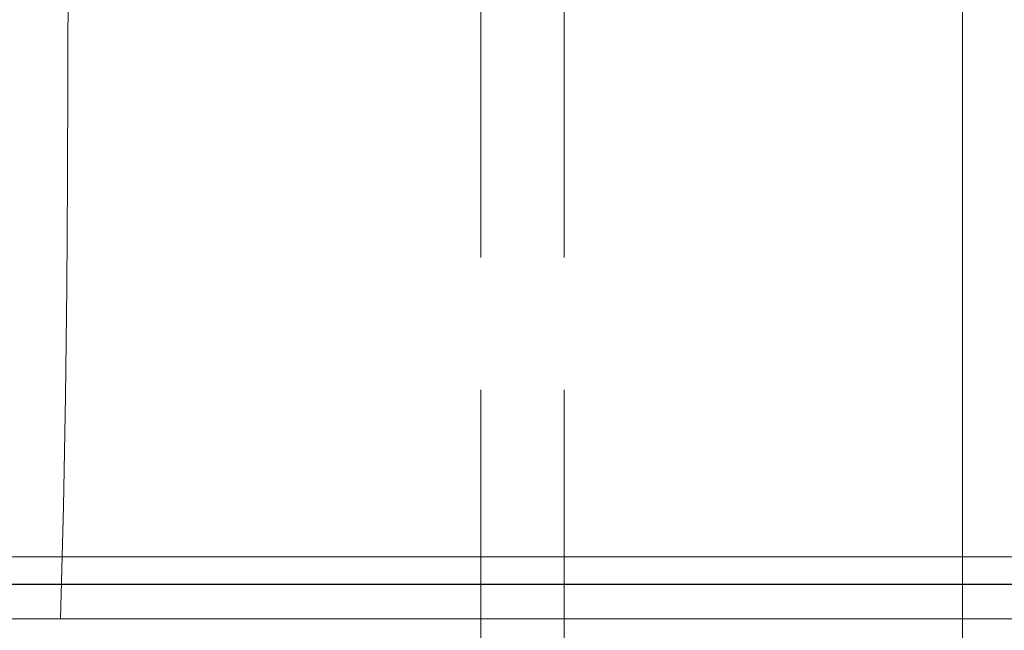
# Model space of a CAD drawing. Header units: millimetres. Extents: x 23192 to 177760, y -399809 to -79279.
# Tile 543 of 656: x 73389 to 73424, y -194621 to -194599. Entities that reach past the tile are written whole.
import ezdxf

# ---------------------------------------------------------------- set-up
doc = ezdxf.new("R2010")
doc.units = ezdxf.units.MM
doc.linetypes.add('HIDDEN2', pattern=[4.7625, 3.175, -1.5875])
doc.layers.get('0').update_dxf_attribs({"lineweight": 0})
doc.layers.add('!! 2 ZABUDOWA GK-MDF', color=54, linetype='Continuous', lineweight=13)
doc.layers.add('!! 2_wypos-sanitarne', color=240, linetype='Continuous', lineweight=9)
doc.layers.add('!! 2_WYBURZENIA DO REMONTU', color=7, linetype='Continuous', lineweight=0, true_color=0x4d4d4d, plot=False)
doc.layers.add('Powierzchnia', color=140, linetype='Continuous', lineweight=5, plot=False)

# ---------------------------------------------------------------- blocks, each defined once
blk = doc.blocks.new('A$C6ce7c513')
at = {"lineweight": 0}
for points in [[(-0.17548, -0.00049), (-0.17646, -0.04094), (-0.1772, -0.08064), (-0.1777, -0.11986), (-0.17794, -0.15833), (-0.17819, -0.23404), (-0.17819, -0.30902), (-0.17745, -0.33023), (-0.17548, -0.3507), (-0.17252, -0.37043), (-0.16807, -0.38942), (-0.1624, -0.40767), (-0.15525, -0.42494)], [(-0.17548, -0.00049), (0.17547, -0.00049)]]:
    blk.add_lwpolyline(points, dxfattribs=at)

msp = doc.modelspace()

# ---------------------------------------------------------------- linework, layer by layer
at = {"layer": '!! 2 ZABUDOWA GK-MDF'}
for points in [[(73422.42657, -194502.5883), (73422.42657, -194639.5883)], [(73219.42327, -194619.5883), (73525.42987, -194619.5883)], [(73219.42327, -194620.8383), (73525.42987, -194620.8383)]]:
    msp.add_lwpolyline(points, dxfattribs=at)
at = {"layer": '!! 2_WYBURZENIA DO REMONTU', "linetype": 'HIDDEN2', "ltscale": 3}
for points in [[(73405.08994, -194512.5883), (73405.08994, -194639.5883)], [(73408.08994, -194512.5883), (73408.08994, -194639.5883)]]:
    msp.add_lwpolyline(points, dxfattribs=at)
msp.add_lwpolyline([(73322.42657, -194619.5883), (73422.42657, -194619.5883)])
at = {"layer": 'Powierzchnia'}
for points in [[(73219.49344, -194619.60527), (73219.42327, -194351.5883), (73525.42987, -194351.5883), (73525.50004, -194619.60527)], [(73220.42327, -194618.60527), (73220.42327, -194352.58105), (73524.42987, -194352.59561), (73524.42987, -194618.60527)]]:
    msp.add_lwpolyline(points, close=True, dxfattribs=at)

# ---------------------------------------------------------------- block references
at = {"layer": '!! 2_wypos-sanitarne', "xscale": 100, "yscale": 100, "zscale": 100, "rotation": 180}
msp.add_blockref('A$C6ce7c513', (73372.42657, -194620.8873), dxfattribs=at)

doc.saveas('drawing.dxf')
